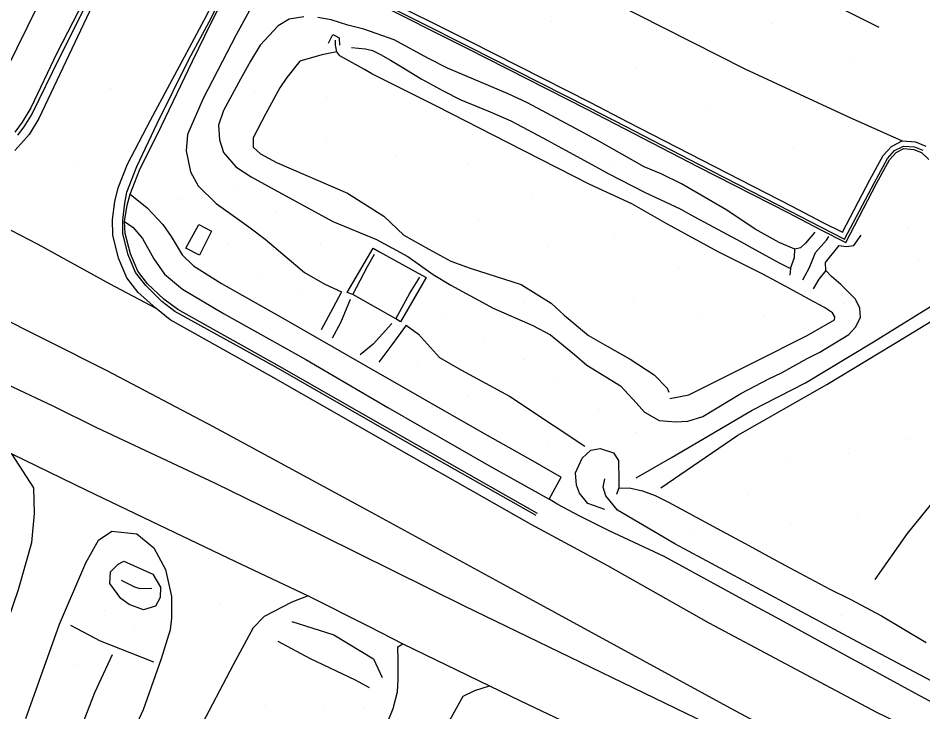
# Model space of a CAD drawing. Extents: x 1497074 to 1501343, y 481943 to 486114.
# Drawn here: x 1498564.5 to 1498743.8, y 483332.4 to 483469.9 of the extents above; entities that cross this region are included whole.
import ezdxf

# ---------------------------------------------------------------- set-up
doc = ezdxf.new("R2010")
doc.units = 0
doc.layers.add('PH Exist DTM Breakline', color=7, linetype='Continuous')
doc.layers.add('PH Exist DTM Point', color=7, linetype='Continuous')

msp = doc.modelspace()

# ---------------------------------------------------------------- linework, layer by layer
at = {"layer": 'PH Exist DTM Breakline'}
for points in [[(1498588.22, 483555.92), (1498576, 483531.72), (1498572.02, 483524.07), (1498564.03, 483508.53), (1498576.69, 483502.11), (1498579.11, 483500.42), (1498581.54, 483497.86), (1498582.82, 483495.07), (1498583.71, 483491.53), (1498583.87, 483488.84), (1498583.56, 483486.66), (1498582.61, 483483.55), (1498580.67, 483479.37), (1498572.24, 483462.93), (1498567.06, 483452.11), (1498565.35, 483449.25), (1498563.87, 483447.29)], [(1498589.56, 483555.24), (1498577.34, 483531.03), (1498573.36, 483523.38), (1498566.05, 483509.18), (1498577.47, 483503.4), (1498580.09, 483501.56), (1498582.79, 483498.71), (1498584.24, 483495.57), (1498585.2, 483491.76), (1498585.38, 483488.78), (1498585.03, 483486.33), (1498584.02, 483483.04), (1498582.16, 483478.69), (1498574.01, 483461.3), (1498568.62, 483449.99), (1498566.72, 483446.84), (1498565.69, 483445.66), (1498563.87, 483443.65)], [(1498588.67, 483555.69), (1498576.45, 483531.49), (1498572.47, 483523.84), (1498564.7, 483508.74), (1498576.95, 483502.54), (1498579.44, 483500.8), (1498581.96, 483498.14), (1498583.3, 483495.24), (1498584.21, 483491.61), (1498584.37, 483488.82), (1498584.05, 483486.55), (1498583.08, 483483.38), (1498581.25, 483479.1), (1498572.71, 483461.94), (1498567.31, 483451), (1498565.65, 483448.33), (1498564.44, 483446.71)], [(1498582.21, 483400.02), (1498558.88, 483411.73), (1498516.39, 483432.8), (1498466.52, 483457.44), (1498431.35, 483474.79), (1498392.54, 483493.86), (1498354.86, 483512.32), (1498313.92, 483532.15)], [(1498306.81, 483522.38), (1498350.58, 483500.33), (1498383.88, 483484), (1498423.06, 483464.89), (1498463.21, 483445.39), (1498504.78, 483425.11), (1498540.36, 483407.69), (1498571.54, 483392.98), (1498580.08, 483388.79)], [(1498650.99, 483511.1), (1498683.33, 483494.42), (1498713.69, 483478.84), (1498735.13, 483468.11)], [(1498562.3, 483459.86), (1498572.65, 483480.99), (1498575.82, 483488.05), (1498576.53, 483495.41), (1498574.05, 483498.51), (1498571.38, 483499.97), (1498562.83, 483504.6)], [(1498602.83, 483468.93), (1498613.23, 483489.31), (1498615.76, 483493.97), (1498617.06, 483495.54), (1498619.88, 483497.59), (1498623.26, 483499.11), (1498626.63, 483499.73), (1498629.13, 483499.34), (1498630.34, 483498.67), (1498631.49, 483497.39), (1498631.99, 483495.98), (1498631.93, 483494.37), (1498631.46, 483492.48), (1498629.7, 483488.82), (1498624.66, 483478.51), (1498627.82, 483476.79), (1498627.83, 483476.78)], [(1498634.72, 483497.87), (1498666.13, 483481.36), (1498708.54, 483459.87), (1498729.2, 483450.27), (1498739.76, 483445.56)], [(1498601.51, 483469.63), (1498611.91, 483490.01)], [(1498602.39, 483469.16), (1498612.79, 483489.55)], [(1498629.52, 483475.94), (1498634.52, 483473.45), (1498653.46, 483463.91), (1498677.25, 483451.83), (1498684.64, 483448), (1498699.28, 483440.45), (1498717.2, 483431.3), (1498723.32, 483428.09), (1498728.54, 483425.44), (1498734.66, 483437.11), (1498737.21, 483441.79), (1498738.53, 483443.26), (1498740.07, 483444.03), (1498742.03, 483443.89), (1498743.58, 483443.27), (1498744.99, 483441.88)], [(1498611.9, 483474.23), (1498607.75, 483466.59), (1498601.19, 483453.93), (1498598.12, 483446.82), (1498597.83, 483443.57), (1498598.72, 483439.43), (1498600.23, 483436.66), (1498603.77, 483433.19), (1498610.25, 483428.53), (1498613.47, 483426.07), (1498621.31, 483419.46), (1498625.3, 483417.19), (1498628.64, 483415.64)], [(1498635.19, 483474.79), (1498654.14, 483465.25), (1498677.94, 483453.16), (1498685.33, 483449.33), (1498699.97, 483441.79), (1498717.89, 483432.63), (1498724, 483429.42), (1498727.9, 483427.45), (1498733.34, 483437.82), (1498735.97, 483442.67), (1498737.61, 483444.47), (1498739.76, 483445.56), (1498742.37, 483445.37), (1498744.42, 483444.55)], [(1498634.74, 483473.89), (1498653.69, 483464.36), (1498677.48, 483452.27), (1498684.87, 483448.45), (1498699.51, 483440.9), (1498717.43, 483431.74), (1498723.55, 483428.53), (1498728.33, 483426.11), (1498734.22, 483437.34), (1498736.8, 483442.08), (1498738.23, 483443.66), (1498739.97, 483444.54), (1498742.15, 483444.38), (1498743.86, 483443.7)], [(1498584.36, 483436.26), (1498586.24, 483440.92), (1498590.79, 483449.69), (1498597.52, 483462.19), (1498601.51, 483469.63)], [(1498586.11, 483435.4), (1498588.05, 483440.52), (1498592.12, 483448.98), (1498598.4, 483461.72), (1498602.39, 483469.16)], [(1498586.72, 483435.02), (1498588.62, 483439.74), (1498592.94, 483448.54), (1498599.1, 483461.34), (1498602.83, 483468.93)], [(1498621.15, 483470.17), (1498618.28, 483469.65), (1498616.05, 483468.36), (1498612.53, 483464.53), (1498610.57, 483461.34), (1498608.59, 483457.77), (1498605.22, 483451.56), (1498604.25, 483448.7), (1498604.45, 483445.75), (1498605.25, 483443.24), (1498607.7, 483440.44), (1498610.7, 483438.47), (1498614.71, 483436.29), (1498626.92, 483429.58), (1498635.56, 483426), (1498638.73, 483424.28), (1498641.75, 483422.63), (1498646.77, 483419.12), (1498650.28, 483417.01), (1498658.66, 483412.45), (1498666.56, 483408.97), (1498670.06, 483407.15), (1498674.81, 483403.22), (1498677.23, 483401.11), (1498683.9, 483397.03), (1498687.11, 483393.59), (1498688.66, 483391.82), (1498691.57, 483390.17), (1498694.88, 483389.88), (1498697.24, 483390.04), (1498700.24, 483390.97), (1498707.76, 483395.5), (1498713.31, 483398.4), (1498715.82, 483399.62), (1498720.89, 483402.47), (1498723.42, 483403.71), (1498729.18, 483407.22), (1498730.46, 483408.66), (1498731.49, 483410.55), (1498731.37, 483412.44), (1498730.46, 483414.18), (1498727.56, 483417.14), (1498725.71, 483418.7), (1498724.59, 483419.9), (1498724.52, 483421.48), (1498727.25, 483424.83), (1498728.61, 483424.62), (1498730.16, 483424.82), (1498731.58, 483426.9)], [(1498722.4, 483427.5), (1498720.55, 483425.33), (1498719.59, 483424.35), (1498718.43, 483424.13), (1498715.38, 483425.46), (1498710.62, 483428.05), (1498705, 483431.82), (1498701.38, 483433.96), (1498696.03, 483437.06), (1498691.95, 483439.04), (1498688.59, 483440.45), (1498679.78, 483445.43), (1498675.96, 483447.51), (1498665.46, 483453.08), (1498661.64, 483454.89), (1498649.62, 483459.95), (1498645.88, 483461.91), (1498639.06, 483465.61), (1498633.04, 483467.72), (1498629.86, 483468.46), (1498626.56, 483469.53), (1498623.97, 483470.02)], [(1498687.03, 483378.84), (1498694.18, 483382.93), (1498710.04, 483392.21), (1498720.59, 483397.66), (1498734.04, 483405.73), (1498748.14, 483414.45), (1498760.25, 483420.76), (1498774.51, 483428.88), (1498788.05, 483436.29), (1498797.93, 483441.54), (1498807.03, 483447.6), (1498820.37, 483456.71), (1498832.53, 483462.27), (1498847.49, 483466.86)], [(1498626.07, 483464.94), (1498626.89, 483466.61), (1498627.58, 483466.32), (1498628.19, 483465.99), (1498628.23, 483464.54)], [(1498693.69, 483394.53), (1498697.46, 483395.26), (1498710.38, 483401.71), (1498720.88, 483407.03), (1498726.34, 483410.11), (1498726.36, 483410.74), (1498725.9, 483411.5), (1498724.35, 483412.53), (1498721.4, 483414.14), (1498719.7, 483415.06), (1498716.52, 483416.79), (1498714.85, 483417.7), (1498712.13, 483419.18), (1498703.4, 483423.51), (1498693.09, 483429.11), (1498686.16, 483433.12), (1498677.84, 483436.94), (1498674.75, 483438.54), (1498661.55, 483445.24), (1498647.61, 483452.38), (1498634.64, 483458.83), (1498633.21, 483459.7), (1498628.28, 483462.39), (1498627.71, 483463.22), (1498627.45, 483464.55), (1498627.47, 483465.52)], [(1498630.58, 483464.04), (1498633.39, 483463.81), (1498634.78, 483463.45), (1498636.37, 483462.66), (1498638.35, 483461.57), (1498640.67, 483460.16), (1498644.43, 483457.87), (1498648.8, 483455.49), (1498652.26, 483453.67), (1498658.09, 483451.3), (1498662.17, 483449.57), (1498665.58, 483447.75), (1498669.39, 483445.68), (1498673, 483443.7), (1498678.23, 483440.86), (1498681.49, 483439.08), (1498688.78, 483435.31), (1498695.71, 483432.11), (1498698.58, 483430.55), (1498707.81, 483425.54), (1498709.91, 483424.39), (1498715.38, 483421.42), (1498717.62, 483420.3), (1498718.42, 483422.47), (1498718.43, 483424.13)], [(1498691.93, 483376.83), (1498707.17, 483387.26), (1498724.83, 483397.3), (1498740.55, 483406.83), (1498752.87, 483414.36), (1498768.53, 483423.02), (1498788.69, 483433.63), (1498809.51, 483445.37), (1498826.46, 483453.5), (1498845.78, 483460.54), (1498860.58, 483464.8)], [(1498627.71, 483463.22), (1498624.76, 483462.64), (1498620.39, 483461.33), (1498617.79, 483458.12), (1498616.42, 483456.09), (1498613.54, 483450.87), (1498611.13, 483446.15), (1498611.11, 483444.33), (1498612.6, 483443.02), (1498615.77, 483441.27), (1498629.79, 483435.22), (1498637.04, 483430.62), (1498641.01, 483426.88), (1498645.96, 483424.1), (1498650.31, 483421.73), (1498654.12, 483420.34), (1498664.24, 483417.13), (1498670.15, 483413.39), (1498672.73, 483411.03), (1498677.57, 483406.98), (1498681.25, 483404.88), (1498685.82, 483402.3), (1498690.59, 483399.23), (1498693.16, 483396.58), (1498693.5, 483395.75)], [(1498544.52, 483437.31), (1498561.35, 483428.81), (1498568.44, 483425.12), (1498582.72, 483417.22), (1498591.82, 483412.4)], [(1498594.7, 483410.09), (1498591.82, 483412.4), (1498588.36, 483415.54), (1498586.1, 483418.46), (1498584.43, 483422.36), (1498583.29, 483426.91), (1498583.27, 483429.99), (1498583.71, 483433.58), (1498584.36, 483436.26)], [(1498595.62, 483411.78), (1498593.03, 483413.77), (1498589.83, 483416.9), (1498587.83, 483419.48), (1498586.33, 483423), (1498585.29, 483427.17), (1498585.27, 483429.87), (1498585.68, 483433.23), (1498586.11, 483435.4)], [(1498596.2, 483412.17), (1498593.4, 483414.22), (1498590.2, 483417.24), (1498588.27, 483419.74), (1498586.81, 483423.16), (1498585.79, 483427.23), (1498585.61, 483429.61), (1498586.14, 483432.82), (1498586.72, 483435.02)], [(1498586.72, 483435.02), (1498590.14, 483432.3), (1498593.24, 483428.99), (1498594.85, 483426.62), (1498597.05, 483422.98), (1498599.33, 483420.79), (1498604.85, 483417.3), (1498616.64, 483410.64), (1498633.59, 483400.94), (1498656.41, 483387.87), (1498666.54, 483382.16), (1498672.19, 483378.93)], [(1498585.61, 483429.61), (1498587.36, 483428.4), (1498589.17, 483426.2), (1498591.46, 483422.18), (1498593.55, 483419.15), (1498597.14, 483416.2), (1498605.26, 483411.36), (1498621.54, 483402.24), (1498637.83, 483392.73), (1498657.82, 483381.26), (1498669.77, 483374.58), (1498672.19, 483378.93)], [(1498597.81, 483424.34), (1498600.38, 483429.01), (1498602.86, 483427.65), (1498600.47, 483422.95), (1498597.81, 483424.34)], [(1498720.02, 483418.04), (1498721.36, 483420.5), (1498722.56, 483423.44), (1498724.71, 483425.89), (1498725.19, 483426.6)], [(1498629.74, 483415.55), (1498634.92, 483424.28), (1498636.16, 483423.61), (1498644.53, 483418.99), (1498645.41, 483418.51), (1498640.35, 483409.71), (1498639.37, 483410.28), (1498630.87, 483415.14), (1498629.74, 483415.55)], [(1498630.87, 483415.14), (1498633.77, 483420.67), (1498635.14, 483423.13)], [(1498717.62, 483420.3), (1498717.49, 483418.93)], [(1498805.48, 483421.83), (1498795.87, 483415.34), (1498784.94, 483406.43), (1498768.85, 483395.48), (1498752.16, 483381.85), (1498740.75, 483367.75), (1498734.31, 483358.65)], [(1498639.37, 483410.28), (1498642.16, 483415.41), (1498644.14, 483418.58)], [(1498724.59, 483419.9), (1498723.25, 483418.16), (1498722.09, 483416.24)], [(1498628.64, 483415.64), (1498626.88, 483412.4), (1498624.57, 483408.15)], [(1498630.33, 483414.13), (1498628.4, 483409.49), (1498626.75, 483406.46)], [(1498667.23, 483371.33), (1498643.03, 483385.04), (1498615.62, 483400.72), (1498595.62, 483411.78)], [(1498667.48, 483371.77), (1498643.28, 483385.47), (1498615.87, 483401.15), (1498596.2, 483412.17)], [(1498666.24, 483369.59), (1498642.04, 483383.3), (1498614.64, 483398.98), (1498594.7, 483410.09)], [(1498638.6, 483409.41), (1498634.89, 483405.31), (1498632.32, 483403.21)], [(1498641.45, 483409.08), (1498638.62, 483405.13), (1498636.04, 483401.75)], [(1498641.45, 483409.08), (1498643.87, 483407.26), (1498648.08, 483402.65), (1498652.39, 483400.15), (1498661.92, 483394.97), (1498670.57, 483389.24), (1498676.82, 483385.07)], [(1498522.56, 483403.4), (1498551.2, 483389.57), (1498563.27, 483383.54), (1498578.12, 483376.38), (1498590.93, 483370.21), (1498607.59, 483362.23), (1498622, 483355.41), (1498634.14, 483349.37), (1498640.79, 483345.89)], [(1498778.21, 483294.55), (1498748.6, 483310.14), (1498705.94, 483333.04), (1498665.08, 483355.31), (1498634.58, 483371.96), (1498603.26, 483388.91), (1498582.21, 483400.02)], [(1498580.08, 483388.79), (1498603.62, 483377.74), (1498624.67, 483367.47), (1498652.96, 483353.42), (1498696.86, 483332.16), (1498733.18, 483314.78), (1498760.64, 483301.29), (1498777.74, 483293.1)], [(1498680.81, 483372.53), (1498677.41, 483373.72), (1498675.8, 483375.74), (1498675.17, 483377.39), (1498675, 483379.79), (1498676.31, 483382.73), (1498678.05, 483384.32), (1498679.9, 483384.64), (1498682.54, 483383.78), (1498683.54, 483382.27), (1498683.6, 483378.26), (1498683.6, 483376.82), (1498683.1, 483375.52)], [(1498493.63, 483247.61), (1498499.17, 483245.59), (1498502.59, 483245.27), (1498505.73, 483245.66), (1498509.27, 483245.76), (1498515.28, 483247.07), (1498519.95, 483250.04), (1498524.05, 483254.89), (1498529.47, 483264.61), (1498533.7, 483272.39), (1498547.88, 483306.36), (1498553.66, 483324.15), (1498559.38, 483341.54), (1498564.64, 483356.7), (1498567.27, 483365.97), (1498567.76, 483371.75), (1498567.64, 483376.82), (1498563.27, 483383.54)], [(1498756.57, 483332.74), (1498729.91, 483346.83), (1498694.66, 483365.75), (1498683.3, 483372.42), (1498681.03, 483375.23), (1498680.47, 483376.93), (1498680.84, 483378.62)], [(1498683.6, 483376.82), (1498685.94, 483376.73), (1498688.26, 483376.26), (1498690.79, 483375.34), (1498693.42, 483373.99), (1498703.06, 483368.75), (1498709.36, 483365.38), (1498713.31, 483363.24), (1498717.45, 483360.96), (1498725.4, 483356.74), (1498729.46, 483354.76), (1498735.65, 483351.46), (1498744.47, 483346.19)], [(1498746.21, 483334.02), (1498742.4, 483336.09), (1498733.05, 483341.18), (1498729.03, 483343.36), (1498714.79, 483351.11), (1498710.34, 483353.52), (1498692.54, 483363.2), (1498681.64, 483368.3), (1498675.84, 483371.19), (1498671.53, 483373.54), (1498669.77, 483374.58)], [(1498566.05, 483331.12), (1498572.75, 483349.85), (1498577.96, 483361.97), (1498580.45, 483366.49), (1498583.12, 483368.27), (1498588.07, 483367.71), (1498591.45, 483364.97), (1498593.72, 483360.62), (1498594.91, 483355.29), (1498594.94, 483351.01), (1498594.65, 483348.68), (1498592.92, 483342.97), (1498589.33, 483332.83), (1498583.54, 483320.22)], [(1498784.48, 483305.56), (1498773.85, 483311.53), (1498757.55, 483320.46), (1498746.75, 483326.48), (1498734.73, 483332.34), (1498716.62, 483341.94), (1498701.51, 483350.03), (1498681.4, 483361.35), (1498666.24, 483369.59)], [(1498585.52, 483362.29), (1498591.22, 483359.7), (1498592.79, 483357.14), (1498592.72, 483355.09), (1498591.8, 483353.39), (1498589.38, 483352.66), (1498586.54, 483353.73), (1498584.9, 483354.88), (1498582.69, 483357.85), (1498582.87, 483360.16), (1498584.34, 483361.7), (1498585.52, 483362.29)], [(1498584.94, 483358.51), (1498587.64, 483357.22), (1498588.69, 483356.88), (1498591.07, 483356.94)], [(1498622, 483355.41), (1498618.79, 483354.17), (1498613.28, 483351.31), (1498611.12, 483349.07), (1498607.14, 483341.75), (1498600.37, 483328.8), (1498590.44, 483310.58), (1498579.89, 483289.02), (1498569.64, 483267.13), (1498541.67, 483216.49), (1498520.52, 483170.27), (1498519.37, 483161.56), (1498520.31, 483155.11)], [(1498618.79, 483350.34), (1498627.12, 483347.73), (1498634.94, 483342.97), (1498636.71, 483339.24)], [(1498574.92, 483349.63), (1498580.8, 483346.53), (1498586.71, 483344.23), (1498591.35, 483342.36)], [(1498594.05, 483264.13), (1498602.5, 483281.56), (1498603.54, 483284.64), (1498603.4, 483286.42), (1498601.82, 483288.61), (1498598.76, 483291.31), (1498595.42, 483293.83), (1498593.64, 483294.8), (1498597.07, 483301.6), (1498600.66, 483308.23), (1498613.03, 483301.96), (1498615.45, 483301.42), (1498619.76, 483302.21), (1498623.66, 483304.32), (1498626.81, 483307.3), (1498628.89, 483310.52), (1498633.45, 483319.75), (1498638.88, 483333.11), (1498639.72, 483336.43), (1498639.86, 483338.88), (1498639.83, 483342.64), (1498639.76, 483345.35), (1498640.79, 483345.89)], [(1498616.04, 483346.47), (1498622.41, 483343.01), (1498631.36, 483338.8), (1498634.11, 483337.3)], [(1498640.79, 483345.89), (1498657.97, 483337.58)], [(1498513.85, 483205.17), (1498522.74, 483218.73), (1498532.9, 483233.35), (1498539.86, 483245.75), (1498548.04, 483262.63), (1498556.99, 483281.3), (1498560.83, 483292.7), (1498567.81, 483307.47), (1498575.18, 483324.47), (1498579.78, 483336.31), (1498583.23, 483343.84)], [(1498594.05, 483264.13), (1498597.32, 483262.11), (1498599.37, 483260.3), (1498599.86, 483259.41), (1498600.03, 483257.16), (1498599.52, 483255.48), (1498598.68, 483253.75), (1498608.07, 483249.21), (1498614.77, 483263.52), (1498620.89, 483276.26), (1498630.75, 483293.41), (1498637.02, 483304.93), (1498641.88, 483314.94), (1498648.12, 483327.22), (1498652.74, 483335.57), (1498655.03, 483336.69), (1498657.97, 483337.58)], [(1498657.97, 483337.58), (1498664.07, 483334.64), (1498685.75, 483324.33), (1498709.78, 483312.27), (1498724.4, 483304.97), (1498728.38, 483302.88), (1498750.82, 483291.31), (1498763.82, 483284.57), (1498771.12, 483280.88)]]:
    msp.add_lwpolyline(points, dxfattribs=at)
at = {"layer": 'PH Exist DTM Point'}
for p, q in [((1498670.28, 483469.29), (1498670.28, 483469.29)), ((1498714.01, 483468.89), (1498714.01, 483468.89)), ((1498687.16, 483460.06), (1498687.16, 483460.06)), ((1498730.09, 483461.43), (1498730.09, 483461.43)), ((1498639.66, 483458.78), (1498639.66, 483458.78)), ((1498582.86, 483455.87), (1498582.86, 483455.87)), ((1498611.43, 483455.12), (1498611.43, 483455.12)), ((1498625.73, 483454.13), (1498625.73, 483454.13)), ((1498701.59, 483451.58), (1498701.59, 483451.58)), ((1498625.63, 483445.42), (1498625.63, 483445.42)), ((1498718.18, 483443.99), (1498718.18, 483443.99)), ((1498639.32, 483442.46), (1498639.32, 483442.46)), ((1498575.8, 483441.06), (1498575.8, 483441.06)), ((1498653.88, 483441.08), (1498653.88, 483441.08)), ((1498682.58, 483441.21), (1498682.58, 483441.21)), ((1498607.51, 483436.39), (1498607.51, 483436.39)), ((1498666.31, 483434.95), (1498666.31, 483434.95)), ((1498596.86, 483434), (1498596.86, 483434)), ((1498615.5, 483431.28), (1498615.5, 483431.28)), ((1498655.78, 483430.03), (1498655.78, 483430.03)), ((1498741.05, 483428.13), (1498741.05, 483428.13)), ((1498682.8, 483426.42), (1498682.8, 483426.42)), ((1498605.97, 483425.06), (1498605.97, 483425.06)), ((1498624.45, 483425.33), (1498624.45, 483425.33)), ((1498669.54, 483424.68), (1498669.54, 483424.68)), ((1498742.89, 483422.13), (1498742.89, 483422.13)), ((1498695.45, 483420.41), (1498695.45, 483420.41)), ((1498612.73, 483419.18), (1498612.73, 483419.18)), ((1498620.69, 483415.17), (1498620.69, 483415.17)), ((1498664.6, 483413.48), (1498664.6, 483413.48)), ((1498686.58, 483414.38), (1498686.58, 483414.38)), ((1498728.11, 483413.41), (1498728.11, 483413.41)), ((1498648.68, 483411.43), (1498648.68, 483411.43)), ((1498699.98, 483411.17), (1498699.98, 483411.17)), ((1498712.48, 483410.82), (1498712.48, 483410.82)), ((1498656.9, 483406.32), (1498656.9, 483406.32)), ((1498643.59, 483401.57), (1498643.59, 483401.57)), ((1498664.7, 483402.25), (1498664.7, 483402.25)), ((1498670.8, 483397.92), (1498670.8, 483397.92)), ((1498653.67, 483394.94), (1498653.67, 483394.94)), ((1498679.48, 483392.43), (1498679.48, 483392.43)), ((1498687.11, 483387.78), (1498687.11, 483387.78)), ((1498741.28, 483386.49), (1498741.28, 483386.49)), ((1498669.69, 483385.15), (1498669.69, 483385.15)), ((1498729.01, 483383.66), (1498729.01, 483383.66)), ((1498716.83, 483381.97), (1498716.83, 483381.97)), ((1498709.32, 483375.5), (1498709.32, 483375.5)), ((1498730.84, 483371.46), (1498730.84, 483371.46)), ((1498717.59, 483369.49), (1498717.59, 483369.49)), ((1498698.3, 483367.99), (1498698.3, 483367.99)), ((1498581.64, 483352.48), (1498581.64, 483352.48)), ((1498604.69, 483353.82), (1498604.69, 483353.82)), ((1498727.76, 483351.61), (1498727.76, 483351.61)), ((1498587.62, 483349.35), (1498587.62, 483349.35)), ((1498576.34, 483341.73), (1498576.34, 483341.73)), ((1498613.6, 483333.65), (1498613.6, 483333.65)), ((1498625.09, 483332.84), (1498625.09, 483332.84)), ((1498633.14, 483333.05), (1498633.14, 483333.05))]:
    msp.add_line(p, q, dxfattribs=at)

doc.saveas('drawing.dxf')
